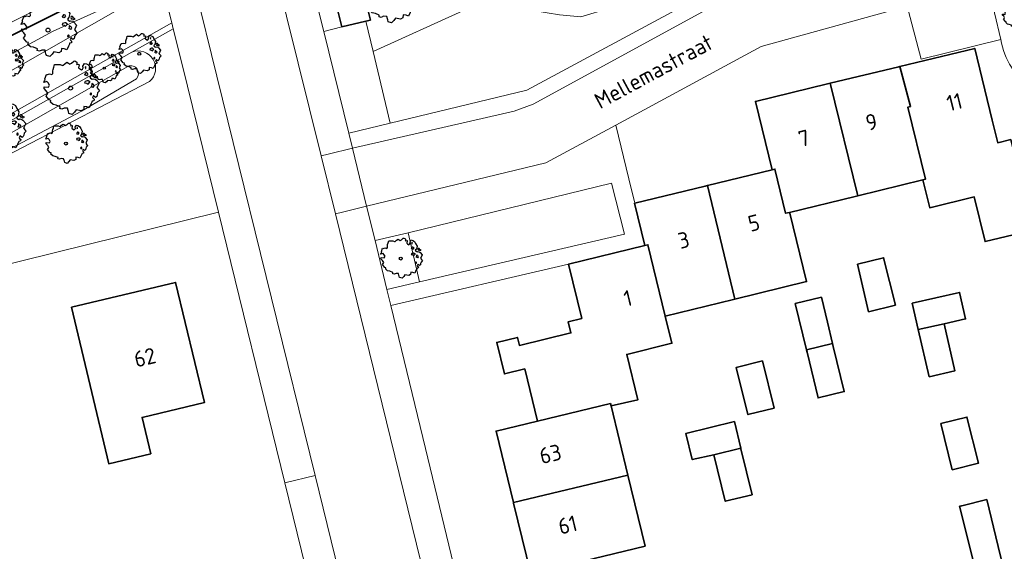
# Model space of a CAD drawing. Header units: metres. Extents: x 152391 to 157968, y 462336 to 467280.
# Tile 684 of 736: x 157135 to 157218, y 464391 to 464436. Entities that reach past the tile are written whole.
import ezdxf
from ezdxf.enums import TextEntityAlignment as Align

# ---------------------------------------------------------------- set-up
doc = ezdxf.new("R2010")
doc.units = ezdxf.units.M
doc.header["$LTSCALE"] = 0.75
doc.layers.get('0').update_dxf_attribs({"lineweight": 25})
for name, color, linetype, lineweight in [('B-GV-GR-BOOM-S', 252, 'Continuous', 25), ('B-WE-GK-BESCHOEIING-G', 251, 'GK-BESCHOEIING', 35), ('B-WE-GR-BEPLANTING_CULTUUR_BODEMBEDEKKER-GV', 251, 'Continuous', 18), ('B-WE-GR-BEPLANTING_CULTUUR_BOSPLANTSOEN-GV', 251, 'Continuous', 18), ('B-WE-OG-BEBOUWING-GV', 6, 'Continuous', 35), ('B-WE-OG-BEBOUWING-T18', 1, 'Continuous', 18), ('B-WE-OG-TERREIN_CULTUURSCHEIDING-GV', 251, 'Continuous', 18), ('B-WE-OG-TOPOGRAFIE-T18', 1, 'Continuous', 18), ('B-WE-OG-WATER-GV', 251, 'Continuous', 18), ('B-WE-OG-WATER_SLOOT-GV', 251, 'Continuous', 18), ('B-WE-VH-VERHARDING_ASFALT-GV', 251, 'Continuous', 18), ('B-WE-VH-VERHARDING_BETONSTRAATSTEEN-GV', 251, 'Continuous', 18), ('B-WE-VH-VERHARDING_STRAATBAKSTEEN-GV', 251, 'Continuous', 18), ('B-WE-VH-VERHARDING_TEGEL-GV', 251, 'Continuous', 18)]:
    doc.layers.add(name, color=color, linetype=linetype, lineweight=lineweight)
doc.styles.add('NLCS-ISO-M750-T18', font='NLCS-ISO.ttf', dxfattribs={"height": 1.35})
doc.linetypes.add('GK-BESCHOEIING', pattern='A,30,-5,[1,NLCS.SHX,S=1,R=0,X=0,Y=0],-5', length=40)

# ---------------------------------------------------------------- blocks, each defined once
blk = doc.blocks.new('SGR-BOOM_21_30')
at = {"linetype": 'Continuous'}
for p, q in [((0.065, 1.581), (0.205, 1.712)), ((0.205, 1.712), (0.263, 1.729)), ((0.263, 1.729), (0.333, 1.696)), ((0.333, 1.696), (0.391, 1.647)), ((-1.633, 0.579), (-1.528, 0.875)), ((-1.528, 0.875), (-1.458, 0.858)), ((-1.458, 0.858), (-1.342, 0.908)), ((-1.342, 0.908), (-1.179, 0.858)), ((-1.179, 0.858), (-1.121, 0.924)), ((-1.133, 1.088), (-1.109, 1.187)), ((-1.121, 0.924), (-1.133, 1.088)), ((-1.109, 1.187), (-1.051, 1.335)), ((-1.051, 1.335), (-1.016, 1.499)), ((-1.016, 1.499), (-0.668, 1.499)), ((-0.668, 1.499), (-0.516, 1.433)), ((-0.516, 1.433), (-0.47, 1.45)), ((-0.47, 1.45), (-0.365, 1.548)), ((-0.365, 1.548), (-0.226, 1.647)), ((-0.226, 1.647), (-0.133, 1.581)), ((-0.133, 1.581), (-0.063, 1.515)), ((-0.063, 1.515), (0.065, 1.581)), ((0.402, 1.532), (0.379, 1.499)), ((0.379, 1.499), (0.53, 1.515)), ((0.391, 1.647), (0.402, 1.532)), ((0.542, 1.483), (0.507, 1.285)), ((0.507, 1.285), (0.565, 1.236)), ((0.53, 1.515), (0.542, 1.483)), ((0.565, 1.236), (0.693, 1.154)), ((0.693, 1.154), (0.751, 1.203)), ((0.751, 1.203), (0.798, 1.285)), ((0.786, 1.4), (0.891, 1.565)), ((0.798, 1.285), (0.786, 1.4)), ((0.891, 1.565), (1.019, 1.532)), ((0.937, 0.908), (0.891, 0.875)), ((0.891, 0.875), (0.926, 0.825)), ((0.972, 1.368), (0.926, 1.335)), ((0.926, 1.335), (0.949, 1.253)), ((0.926, 0.825), (0.984, 0.842)), ((0.972, 0.973), (0.937, 0.908)), ((0.949, 1.253), (0.961, 1.236)), ((0.961, 1.269), (0.972, 1.368)), ((1.03, 0.973), (0.972, 0.973)), ((0.984, 0.842), (1.03, 0.776)), ((1.019, 1.532), (1.158, 1.45)), ((1.077, 0.94), (1.03, 0.973)), ((1.03, 0.776), (1.077, 0.842)), ((1.124, 0.875), (1.077, 0.94)), ((1.077, 0.842), (1.124, 0.875)), ((1.158, 1.45), (1.251, 1.269)), ((1.251, 1.269), (1.379, 1.055)), ((1.379, 1.055), (1.321, 0.793)), ((1.472, 0.858), (1.438, 0.809)), ((1.542, 0.858), (1.472, 0.858)), ((1.624, 0.76), (1.542, 0.858)), ((-1.703, 0.365), (-1.656, 0.48)), ((-1.493, 0.415), (-1.703, 0.365)), ((-1.679, -0.029), (-1.668, 0.086)), ((-1.668, 0.086), (-1.389, 0.07)), ((-1.656, 0.48), (-1.598, 0.53)), ((-1.598, 0.53), (-1.633, 0.579)), ((-1.423, 0.333), (-1.493, 0.415)), ((-1.33, 0.185), (-1.423, 0.333)), ((-1.389, 0.07), (-1.33, 0.185)), ((0.926, 0.415), (0.891, 0.333)), ((0.891, 0.333), (1.03, 0.316)), ((1.054, 0.464), (0.926, 0.415)), ((1.03, 0.316), (1.112, 0.251)), ((1.112, 0.464), (1.054, 0.464)), ((1.217, 0.398), (1.112, 0.464)), ((1.112, 0.251), (1.205, 0.365)), ((1.205, 0.365), (1.24, 0.415)), ((1.321, 0.793), (1.228, 0.694)), ((1.228, 0.694), (1.275, 0.628)), ((1.275, 0.628), (1.379, 0.563)), ((1.344, 0.185), (1.31, 0.103)), ((1.434, 0.049), (1.31, 0.103)), ((1.356, 0.3), (1.344, 0.234)), ((1.344, 0.234), (1.344, 0.185)), ((1.426, 0.234), (1.356, 0.3)), ((1.379, 0.563), (1.438, 0.595)), ((1.472, 0.201), (1.426, 0.234)), ((1.434, 0.049), (1.507, 0.136)), ((1.438, 0.809), (1.461, 0.743)), ((1.438, 0.595), (1.565, 0.563)), ((1.461, 0.743), (1.531, 0.694)), ((1.507, 0.136), (1.472, 0.201)), ((1.531, 0.727), (1.635, 0.678)), ((1.531, 0.694), (1.542, 0.727)), ((1.565, 0.563), (1.635, 0.513)), ((1.728, 0.71), (1.624, 0.76)), ((1.635, 0.678), (1.728, 0.71)), ((1.635, 0.513), (1.81, 0.316)), ((1.717, 0.103), (1.67, 0.037)), ((1.67, 0.037), (1.763, -0.094)), ((1.81, 0.316), (1.717, 0.103)), ((-1.54, -0.177), (-1.679, -0.029)), ((-1.551, -0.505), (-1.493, -0.423)), ((-1.354, -0.752), (-1.551, -0.505)), ((-1.435, -0.324), (-1.54, -0.177)), ((-1.493, -0.423), (-1.435, -0.324)), ((-1.249, -0.784), (-1.354, -0.752)), ((-1.272, -0.899), (-1.249, -0.784)), ((1.286, -0.292), (1.24, -0.357)), ((1.24, -0.357), (1.251, -0.423)), ((1.263, -0.423), (1.333, -0.407)), ((1.333, -0.341), (1.286, -0.292)), ((1.333, -0.407), (1.333, -0.341)), ((1.484, -0.801), (1.368, -0.834)), ((1.461, -0.472), (1.391, -0.587)), ((1.391, -0.587), (1.426, -0.637)), ((1.426, -0.637), (1.496, -0.702)), ((1.577, -0.587), (1.461, -0.472)), ((1.496, -0.702), (1.484, -0.801)), ((1.658, -0.522), (1.577, -0.587)), ((1.682, -0.423), (1.658, -0.522)), ((1.717, -0.308), (1.682, -0.423)), ((1.845, -0.177), (1.717, -0.308)), ((1.763, -0.094), (1.845, -0.177)), ((-1.109, -1.047), (-1.272, -0.899)), ((-0.912, -1.08), (-1.109, -1.047)), ((-0.668, -1.179), (-0.912, -1.08)), ((-0.679, -1.294), (-0.668, -1.179)), ((-0.551, -1.326), (-0.679, -1.294)), ((-0.4, -1.261), (-0.551, -1.326)), ((-0.191, -1.277), (-0.4, -1.261)), ((-0.156, -1.425), (-0.191, -1.277)), ((-0.133, -1.491), (-0.156, -1.425)), ((-0.098, -1.606), (-0.133, -1.491)), ((0.112, -1.671), (-0.098, -1.606)), ((0.251, -1.524), (0.112, -1.671)), ((0.356, -1.376), (0.251, -1.524)), ((0.682, -1.441), (0.356, -1.376)), ((0.833, -1.359), (0.682, -1.441)), ((0.844, -1.162), (0.833, -1.359)), ((1.03, -1.179), (0.844, -1.162)), ((1.182, -1.244), (1.03, -1.179)), ((1.286, -1.014), (1.182, -1.244)), ((1.356, -0.883), (1.286, -1.014)), ((1.368, -0.834), (1.356, -0.883))]:
    blk.add_line(p, q, dxfattribs=at)
blk.add_circle((0, 0), 0.126, dxfattribs=at)
blk = doc.blocks.new('SGR-BOOM_31_50')
at = {"linetype": 'Continuous'}
for p, q in [((-1.479, 1.582), (-1.402, 1.78)), ((-1.402, 1.78), (-1.355, 1.999)), ((-1.355, 1.999), (-0.89, 1.999)), ((-0.89, 1.999), (-0.688, 1.911)), ((-0.688, 1.911), (-0.626, 1.933)), ((-0.626, 1.933), (-0.487, 2.064)), ((-0.487, 2.064), (-0.301, 2.196)), ((-0.301, 2.196), (-0.177, 2.108)), ((-0.177, 2.108), (-0.084, 2.02)), ((-0.084, 2.02), (0.087, 2.108)), ((0.087, 2.108), (0.273, 2.283)), ((0.273, 2.283), (0.351, 2.305)), ((0.351, 2.305), (0.444, 2.261)), ((0.444, 2.261), (0.521, 2.196)), ((0.537, 2.042), (0.506, 1.999)), ((0.506, 1.999), (0.707, 2.02)), ((0.521, 2.196), (0.537, 2.042)), ((0.723, 1.977), (0.676, 1.714)), ((0.676, 1.714), (0.754, 1.648)), ((0.707, 2.02), (0.723, 1.977)), ((1.002, 1.604), (1.064, 1.714)), ((1.048, 1.867), (1.188, 2.086)), ((1.064, 1.714), (1.048, 1.867)), ((1.188, 2.086), (1.358, 2.042)), ((1.296, 1.823), (1.234, 1.78)), ((1.234, 1.78), (1.265, 1.67)), ((1.265, 1.67), (1.281, 1.648)), ((1.281, 1.692), (1.296, 1.823)), ((1.358, 2.042), (1.545, 1.933)), ((1.545, 1.933), (1.669, 1.692)), ((1.669, 1.692), (1.839, 1.407)), ((-2.177, 0.772), (-2.038, 1.166)), ((-2.038, 1.166), (-1.944, 1.144)), ((-1.944, 1.144), (-1.789, 1.21)), ((-1.789, 1.21), (-1.572, 1.144)), ((-1.572, 1.144), (-1.495, 1.232)), ((-1.51, 1.451), (-1.479, 1.582)), ((-1.495, 1.232), (-1.51, 1.451)), ((0.754, 1.648), (0.924, 1.539)), ((0.924, 1.539), (1.002, 1.604)), ((1.25, 1.21), (1.188, 1.166)), ((1.188, 1.166), (1.234, 1.101)), ((1.234, 1.101), (1.312, 1.122)), ((1.296, 1.298), (1.25, 1.21)), ((1.374, 1.298), (1.296, 1.298)), ((1.312, 1.122), (1.374, 1.035)), ((1.436, 1.254), (1.374, 1.298)), ((1.374, 1.035), (1.436, 1.122)), ((1.498, 1.166), (1.436, 1.254)), ((1.436, 1.122), (1.498, 1.166)), ((1.762, 1.057), (1.638, 0.925)), ((1.638, 0.925), (1.7, 0.838)), ((1.7, 0.838), (1.839, 0.75)), ((1.839, 1.407), (1.762, 1.057)), ((1.963, 1.144), (1.917, 1.079)), ((1.917, 1.079), (1.948, 0.991)), ((1.948, 0.991), (2.041, 0.925)), ((2.056, 1.144), (1.963, 1.144)), ((2.041, 0.969), (2.18, 0.903)), ((2.041, 0.925), (2.056, 0.969)), ((2.165, 1.013), (2.056, 1.144)), ((2.304, 0.947), (2.165, 1.013)), ((2.18, 0.903), (2.304, 0.947)), ((-2.27, 0.487), (-2.208, 0.641)), ((-1.991, 0.553), (-2.27, 0.487)), ((-2.239, -0.038), (-2.224, 0.115)), ((-2.224, 0.115), (-1.851, 0.093)), ((-2.208, 0.641), (-2.131, 0.706)), ((-2.131, 0.706), (-2.177, 0.772)), ((-1.898, 0.444), (-1.991, 0.553)), ((-1.774, 0.246), (-1.898, 0.444)), ((-1.851, 0.093), (-1.774, 0.246)), ((1.234, 0.553), (1.188, 0.444)), ((1.188, 0.444), (1.374, 0.422)), ((1.405, 0.619), (1.234, 0.553)), ((1.374, 0.422), (1.483, 0.334)), ((1.483, 0.619), (1.405, 0.619)), ((1.622, 0.531), (1.483, 0.619)), ((1.483, 0.334), (1.607, 0.487)), ((1.607, 0.487), (1.653, 0.553)), ((1.793, 0.246), (1.746, 0.137)), ((1.911, 0.065), (1.746, 0.137)), ((1.808, 0.4), (1.793, 0.312)), ((1.793, 0.312), (1.793, 0.246)), ((1.901, 0.312), (1.808, 0.4)), ((1.839, 0.75), (1.917, 0.794)), ((1.963, 0.268), (1.901, 0.312)), ((1.911, 0.065), (2.01, 0.181)), ((1.917, 0.794), (2.087, 0.75)), ((2.01, 0.181), (1.963, 0.268)), ((2.087, 0.75), (2.18, 0.684)), ((2.18, 0.684), (2.413, 0.422)), ((2.289, 0.137), (2.227, 0.049)), ((2.227, 0.049), (2.351, -0.126)), ((2.413, 0.422), (2.289, 0.137)), ((-2.053, -0.235), (-2.239, -0.038)), ((-2.069, -0.673), (-1.991, -0.564)), ((-1.805, -1.002), (-2.069, -0.673)), ((-1.913, -0.433), (-2.053, -0.235)), ((-1.991, -0.564), (-1.913, -0.433)), ((1.715, -0.389), (1.653, -0.476)), ((1.653, -0.476), (1.669, -0.564)), ((1.684, -0.564), (1.777, -0.542)), ((1.777, -0.454), (1.715, -0.389)), ((1.777, -0.542), (1.777, -0.454)), ((1.948, -0.63), (1.855, -0.783)), ((1.855, -0.783), (1.901, -0.849)), ((2.103, -0.783), (1.948, -0.63)), ((2.211, -0.695), (2.103, -0.783)), ((2.242, -0.564), (2.211, -0.695)), ((2.289, -0.411), (2.242, -0.564)), ((2.459, -0.235), (2.289, -0.411)), ((2.351, -0.126), (2.459, -0.235)), ((-1.665, -1.046), (-1.805, -1.002)), ((-1.696, -1.199), (-1.665, -1.046)), ((-1.479, -1.396), (-1.696, -1.199)), ((-1.216, -1.44), (-1.479, -1.396)), ((-0.89, -1.571), (-1.216, -1.44)), ((-0.906, -1.725), (-0.89, -1.571)), ((1.126, -1.55), (1.11, -1.812)), ((1.374, -1.571), (1.126, -1.55)), ((1.576, -1.659), (1.374, -1.571)), ((1.715, -1.352), (1.576, -1.659)), ((1.808, -1.177), (1.715, -1.352)), ((1.824, -1.112), (1.808, -1.177)), ((1.979, -1.068), (1.824, -1.112)), ((1.901, -0.849), (1.994, -0.936)), ((1.994, -0.936), (1.979, -1.068)), ((-0.735, -1.769), (-0.906, -1.725)), ((-0.533, -1.681), (-0.735, -1.769)), ((-0.254, -1.703), (-0.533, -1.681)), ((-0.208, -1.9), (-0.254, -1.703)), ((-0.177, -1.988), (-0.208, -1.9)), ((-0.13, -2.141), (-0.177, -1.988)), ((0.149, -2.229), (-0.13, -2.141)), ((0.335, -2.031), (0.149, -2.229)), ((0.475, -1.834), (0.335, -2.031)), ((0.909, -1.922), (0.475, -1.834)), ((1.11, -1.812), (0.909, -1.922))]:
    blk.add_line(p, q, dxfattribs=at)
blk.add_circle((0, 0), 0.169, dxfattribs=at)
blk = doc.blocks.new('SGR-BOOM_0_20')
at = {"linetype": 'Continuous'}
for p, q in [((-0.85, 0.816), (-0.832, 0.89)), ((-0.832, 0.89), (-0.788, 1.001)), ((-0.788, 1.001), (-0.762, 1.124)), ((-0.762, 1.124), (-0.501, 1.124)), ((-0.501, 1.124), (-0.387, 1.075)), ((-0.387, 1.075), (-0.352, 1.087)), ((-0.352, 1.087), (-0.274, 1.161)), ((-0.274, 1.161), (-0.169, 1.235)), ((-0.169, 1.235), (-0.099, 1.186)), ((-0.099, 1.186), (-0.047, 1.137)), ((-0.047, 1.137), (0.049, 1.186)), ((0.049, 1.186), (0.154, 1.284)), ((0.154, 1.284), (0.197, 1.297)), ((0.197, 1.297), (0.25, 1.272)), ((0.25, 1.272), (0.293, 1.235)), ((0.302, 1.149), (0.284, 1.124)), ((0.284, 1.124), (0.398, 1.137)), ((0.293, 1.235), (0.302, 1.149)), ((0.407, 1.112), (0.38, 0.964)), ((0.38, 0.964), (0.424, 0.927)), ((0.398, 1.137), (0.407, 1.112)), ((0.424, 0.927), (0.52, 0.865)), ((0.52, 0.865), (0.564, 0.902)), ((0.564, 0.902), (0.598, 0.964)), ((0.59, 1.05), (0.668, 1.173)), ((0.598, 0.964), (0.59, 1.05)), ((0.668, 1.173), (0.764, 1.149)), ((0.729, 1.026), (0.694, 1.001)), ((0.694, 1.001), (0.712, 0.939)), ((0.712, 0.939), (0.721, 0.927)), ((0.721, 0.952), (0.729, 1.026)), ((0.764, 1.149), (0.869, 1.087)), ((0.869, 1.087), (0.939, 0.952)), ((0.939, 0.952), (1.035, 0.792)), ((-1.277, 0.274), (-1.242, 0.36)), ((-1.12, 0.311), (-1.277, 0.274)), ((-1.259, -0.022), (-1.251, 0.065)), ((-1.251, 0.065), (-1.041, 0.052)), ((-1.242, 0.36), (-1.198, 0.397)), ((-1.225, 0.434), (-1.146, 0.656)), ((-1.198, 0.397), (-1.225, 0.434)), ((-1.146, 0.656), (-1.094, 0.644)), ((-1.068, 0.249), (-1.12, 0.311)), ((-1.094, 0.644), (-1.007, 0.681)), ((-0.998, 0.139), (-1.068, 0.249)), ((-1.041, 0.052), (-0.998, 0.139)), ((-1.007, 0.681), (-0.884, 0.644)), ((-0.884, 0.644), (-0.841, 0.693)), ((-0.841, 0.693), (-0.85, 0.816)), ((0.703, 0.681), (0.668, 0.656)), ((0.668, 0.656), (0.694, 0.619)), ((0.694, 0.311), (0.668, 0.249)), ((0.668, 0.249), (0.773, 0.237)), ((0.694, 0.619), (0.738, 0.631)), ((0.79, 0.348), (0.694, 0.311)), ((0.729, 0.73), (0.703, 0.681)), ((0.773, 0.73), (0.729, 0.73)), ((0.738, 0.631), (0.773, 0.582)), ((0.808, 0.705), (0.773, 0.73)), ((0.773, 0.582), (0.808, 0.631)), ((0.773, 0.237), (0.834, 0.188)), ((0.834, 0.348), (0.79, 0.348)), ((0.843, 0.656), (0.808, 0.705)), ((0.808, 0.631), (0.843, 0.656)), ((0.912, 0.299), (0.834, 0.348)), ((0.834, 0.188), (0.904, 0.274)), ((0.904, 0.274), (0.93, 0.311)), ((0.991, 0.594), (0.921, 0.521)), ((0.921, 0.521), (0.956, 0.471)), ((0.956, 0.471), (1.035, 0.422)), ((1.008, 0.139), (0.982, 0.077)), ((1.075, 0.037), (0.982, 0.077)), ((1.035, 0.792), (0.991, 0.594)), ((1.017, 0.225), (1.008, 0.176)), ((1.008, 0.176), (1.008, 0.139)), ((1.069, 0.176), (1.017, 0.225)), ((1.035, 0.422), (1.078, 0.447)), ((1.104, 0.151), (1.069, 0.176)), ((1.075, 0.037), (1.13, 0.102)), ((1.104, 0.644), (1.078, 0.607)), ((1.078, 0.607), (1.096, 0.557)), ((1.078, 0.447), (1.174, 0.422)), ((1.096, 0.557), (1.148, 0.521)), ((1.157, 0.644), (1.104, 0.644)), ((1.13, 0.102), (1.104, 0.151)), ((1.148, 0.545), (1.226, 0.508)), ((1.148, 0.521), (1.157, 0.545)), ((1.218, 0.57), (1.157, 0.644)), ((1.174, 0.422), (1.226, 0.385)), ((1.296, 0.533), (1.218, 0.57)), ((1.226, 0.508), (1.296, 0.533)), ((1.226, 0.385), (1.357, 0.237)), ((1.287, 0.077), (1.253, 0.028)), ((1.253, 0.028), (1.322, -0.071)), ((1.357, 0.237), (1.287, 0.077)), ((-1.155, -0.132), (-1.259, -0.022)), ((-1.164, -0.379), (-1.12, -0.317)), ((-1.015, -0.564), (-1.164, -0.379)), ((-1.076, -0.243), (-1.155, -0.132)), ((-1.12, -0.317), (-1.076, -0.243)), ((-0.937, -0.588), (-1.015, -0.564)), ((-0.954, -0.675), (-0.937, -0.588)), ((-0.832, -0.785), (-0.954, -0.675)), ((-0.684, -0.81), (-0.832, -0.785)), ((-0.501, -0.884), (-0.684, -0.81)), ((0.965, -0.761), (0.886, -0.933)), ((0.965, -0.219), (0.93, -0.268)), ((0.93, -0.268), (0.939, -0.317)), ((0.947, -0.317), (1, -0.305)), ((1, -0.256), (0.965, -0.219)), ((1.017, -0.662), (0.965, -0.761)), ((1, -0.305), (1, -0.256)), ((1.026, -0.625), (1.017, -0.662)), ((1.113, -0.601), (1.026, -0.625)), ((1.096, -0.354), (1.043, -0.44)), ((1.043, -0.44), (1.069, -0.477)), ((1.069, -0.477), (1.122, -0.527)), ((1.183, -0.44), (1.096, -0.354)), ((1.122, -0.527), (1.113, -0.601)), ((1.244, -0.391), (1.183, -0.44)), ((1.261, -0.317), (1.244, -0.391)), ((1.287, -0.231), (1.261, -0.317)), ((1.383, -0.132), (1.287, -0.231)), ((1.322, -0.071), (1.383, -0.132)), ((-0.509, -0.97), (-0.501, -0.884)), ((-0.413, -0.995), (-0.509, -0.97)), ((-0.3, -0.946), (-0.413, -0.995)), ((-0.143, -0.958), (-0.3, -0.946)), ((-0.117, -1.069), (-0.143, -0.958)), ((-0.099, -1.118), (-0.117, -1.069)), ((-0.073, -1.204), (-0.099, -1.118)), ((0.084, -1.254), (-0.073, -1.204)), ((0.188, -1.143), (0.084, -1.254)), ((0.267, -1.032), (0.188, -1.143)), ((0.511, -1.081), (0.267, -1.032)), ((0.625, -1.019), (0.511, -1.081)), ((0.633, -0.872), (0.625, -1.019)), ((0.773, -0.884), (0.633, -0.872)), ((0.886, -0.933), (0.773, -0.884))]:
    blk.add_line(p, q, dxfattribs=at)
blk.add_circle((0, 0), 0.0948, dxfattribs=at)

msp = doc.modelspace()

# ---------------------------------------------------------------- linework, layer by layer
at = {"layer": 'B-WE-GK-BESCHOEIING-G'}
msp.add_lwpolyline([(157142.244, 464438.447), (157129.307, 464431.97), (157094.089, 464411.99), (157062.564, 464394.553), (157044.493, 464384.6)], dxfattribs=at)
at = {"layer": 'B-WE-GR-BEPLANTING_CULTUUR_BODEMBEDEKKER-GV'}
msp.add_lwpolyline([(157168.031, 464417.86), (157165.23, 464417.216), (157166.233, 464413.076), (157168.996, 464413.72)], close=True, dxfattribs=at)
at = {"layer": 'B-WE-GR-BEPLANTING_CULTUUR_BOSPLANTSOEN-GV'}
for points in [[(157218.83, 464455.836), (157222.859, 464456.854), (157220.315, 464464.472), (157212.253, 464460.108), (157208.892, 464453.643), (157206.224, 464450.198), (157203.691, 464446.835), (157202.511, 464445.395), (157200.995, 464444.571), (157196.869, 464443.561), (157192.218, 464441.624), (157189.732, 464439.675), (157187.543, 464438.403), (157185.057, 464436.857), (157182.604, 464436.112), (157180.809, 464436.302), (157178.742, 464436.643), (157176.582, 464437.005), (157172.641, 464436.629), (157165.062, 464433.198), (157166.505, 464427.129), (157178.061, 464429.938), (157196.578, 464439.917), (157215.557, 464444.693)], [(157159.952, 464438.706), (157160.894, 464434.899), (157162.424, 464435.268), (157161.844, 464437.669)], [(157164.254, 464438.251), (157164.834, 464435.85), (157164.454, 464435.758), (157165.062, 464433.198), (157172.641, 464436.629)], [(157042.267, 464377.071), (157042.977, 464374.16), (157044.757, 464366.861), (157064.035, 464371.588), (157062.845, 464376.454), (157082.248, 464381.095), (157080.886, 464386.469), (157113.456, 464394.488), (157112.918, 464403.959), (157133.905, 464409.175), (157132.516, 464414.788), (157151.989, 464419.619), (157148.923, 464432.086), (157148.179, 464435.114), (157144.675, 464433.134)], [(157146.168, 464430.656), (157128.253, 464421.359), (157116.525, 464414.004), (157109.215, 464410.166), (157106.515, 464408.384), (157104.027, 464407.016), (157102.201, 464406.145), (157095.586, 464403.073), (157085.421, 464397.008), (157076.337, 464391.674), (157066.337, 464386.857), (157061.575, 464384.386), (157046.386, 464376.39)]]:
    msp.add_lwpolyline(points, dxfattribs=at)
msp.add_lwpolyline([(157144.675, 464433.134, -0.853816), (157146.168, 464430.656)], format="xyb", dxfattribs=at)
at = {"layer": 'B-WE-OG-BEBOUWING-GV'}
for points in [[(157162.424, 464435.268), (157164.454, 464435.758), (157164.834, 464435.85), (157164.254, 464438.251), (157161.844, 464437.669)], [(157219.146, 464417.712), (157219.11, 464417.858), (157225.217, 464419.347), (157225.18, 464419.499), (157228.272, 464420.254), (157227.063, 464425.209), (157223.965, 464424.453), (157223.64, 464425.812), (157219.187, 464424.726), (157218.937, 464425.751), (157217.841, 464425.483), (157217.376, 464427.388), (157215.895, 464433.46), (157209.579, 464431.915), (157210.475, 464428.545), (157210.236, 464428.487), (157211.723, 464422.4), (157211.523, 464422.351), (157212.1, 464419.986), (157215.859, 464420.903), (157216.778, 464417.135)], [(157203.684, 464430.523), (157206.03, 464421.01), (157211.523, 464422.351), (157211.723, 464422.4), (157210.236, 464428.487), (157210.475, 464428.545), (157209.579, 464431.915), (157209.492, 464431.894)], [(157206.03, 464421.01), (157203.684, 464430.523), (157203.467, 464430.472), (157197.367, 464428.983), (157198.778, 464423.201), (157199.008, 464423.257), (157199.92, 464419.519), (157200.26, 464419.602), (157205.793, 464420.952)], [(157193.316, 464421.868), (157195.637, 464412.275), (157201.688, 464413.752), (157200.28, 464419.52), (157200.26, 464419.602), (157199.92, 464419.519), (157199.008, 464423.257), (157198.778, 464423.201)], [(157195.637, 464412.275), (157193.316, 464421.868), (157193.118, 464421.82), (157187.165, 464420.367), (157187.159, 464420.366), (157188.027, 464416.808), (157188.279, 464416.869), (157189.75, 464410.839), (157195.517, 464412.246)], [(157188.027, 464416.808), (157181.576, 464415.234), (157182.697, 464410.642), (157181.549, 464410.362), (157181.781, 464409.413), (157177.429, 464408.351), (157177.264, 464409.032), (157175.516, 464408.606), (157176.159, 464405.953), (157177.87, 464406.37), (157178.944, 464401.964), (157185.117, 464403.442), (157185.165, 464403.242), (157187.438, 464403.766), (157186.502, 464407.602), (157190.313, 464408.532), (157189.75, 464410.839), (157188.279, 464416.869)], [(157206.916, 464411.192), (157209.201, 464411.767), (157208.193, 464415.763), (157205.995, 464415.209)], [(157139.571, 464411.576), (157142.733, 464398.356), (157146.281, 464399.205), (157145.547, 464402.273), (157150.805, 464403.531), (157148.377, 464413.682)], [(157211.126, 464409.688), (157213.32, 464410.19), (157215.128, 464410.602), (157214.62, 464412.828), (157210.618, 464411.914)], [(157201.675, 464407.988), (157203.886, 464408.514), (157203.45, 464410.319), (157202.941, 464412.427), (157200.732, 464411.894)], [(157212.034, 464405.711), (157214.228, 464406.212), (157213.32, 464410.19), (157211.126, 464409.688)], [(157203.886, 464408.514), (157201.675, 464407.988), (157201.726, 464407.776), (157202.657, 464403.92), (157204.867, 464404.453), (157203.943, 464408.278)], [(157198.944, 464403.045), (157197.959, 464407.047), (157195.751, 464406.503), (157196.735, 464402.512)], [(157176.931, 464395.066), (157186.578, 464397.396), (157185.165, 464403.242), (157185.117, 464403.442), (157178.944, 464401.964), (157175.454, 464401.118)], [(157193.862, 464399.117), (157196.134, 464399.682), (157195.589, 464401.923), (157191.491, 464400.925), (157192.032, 464398.702)], [(157213.025, 464401.746), (157213.996, 464397.848), (157216.212, 464398.401), (157215.241, 464402.299)], [(157197.094, 464395.739), (157196.147, 464399.629), (157196.134, 464399.682), (157193.862, 464399.117), (157194.818, 464395.185)], [(157186.578, 464397.396), (157176.931, 464395.066), (157176.939, 464395.033), (157178.399, 464389.05), (157188.04, 464391.403)], [(157216.135, 464388.706), (157216.255, 464388.736), (157218.381, 464389.267), (157218.352, 464389.383), (157217.874, 464391.349), (157216.91, 464395.32), (157214.801, 464394.806), (157214.623, 464394.762)]]:
    msp.add_lwpolyline(points, close=True, dxfattribs=at)
at = {"layer": 'B-WE-OG-TERREIN_CULTUURSCHEIDING-GV'}
for points in [[(157092.521, 464407.962), (157110.022, 464417.626), (157147.254, 464438.875), (157146.256, 464440.421), (157144.409, 464437.825), (157138.034, 464434.928), (157130.303, 464430.738), (157124.3, 464426.646), (157098.432, 464411.787), (157092.477, 464409.212), (157082.134, 464403.12), (157068.78, 464396.619), (157045.083, 464383.528), (157025.929, 464372.947), (157026.336, 464372.293), (157029.81, 464374.065), (157062.171, 464391.701), (157079.819, 464401.214)], [(157042.145, 464377.573), (157042.267, 464377.071), (157045.073, 464378.573), (157063.145, 464388.245), (157111.76, 464414.53), (157144.675, 464433.134), (157148.179, 464435.114), (157148.055, 464435.618), (157111.518, 464414.968), (157093.733, 464405.352), (157062.908, 464388.685)]]:
    msp.add_lwpolyline(points, close=True, dxfattribs=at)
at = {"layer": 'B-WE-OG-WATER-GV'}
msp.add_lwpolyline([(157144.344, 464431.939), (157126.922, 464422.03), (157114.814, 464415.245), (157108.375, 464412.051), (157105.554, 464410.092), (157103.185, 464408.663), (157094.201, 464404.221), (157076.37, 464394.293), (157065.854, 464388.708), (157045.742, 464378.184), (157046.191, 464376.933), (157065.623, 464386.896), (157074.968, 464391.631), (157076.526, 464392.475), (157095.111, 464403.197), (157106.641, 464409.007), (157108.954, 464410.675), (157116.144, 464414.514), (157127.868, 464421.542), (157140.42, 464428.142), (157145.063, 464430.884)], dxfattribs=at)
msp.add_lwpolyline([(157145.063, 464430.884, 0.81834), (157144.344, 464431.939)], format="xyb", dxfattribs=at)
at = {"layer": 'B-WE-OG-WATER_SLOOT-GV'}
for points in [[(157142.244, 464438.447), (157145.989, 464440.454), (157145.767, 464441.329), (157128.845, 464432.857), (157111.88, 464423.258), (157093.625, 464412.876), (157062.08, 464395.428), (157044.01, 464385.476), (157044.493, 464384.6), (157062.564, 464394.553), (157094.089, 464411.99), (157129.307, 464431.97)], [(157146.256, 464440.421), (157142.36, 464438.237), (157142.244, 464438.447), (157129.307, 464431.97), (157094.089, 464411.99), (157062.564, 464394.553), (157044.493, 464384.6), (157045.083, 464383.528), (157068.78, 464396.619), (157082.134, 464403.12), (157092.477, 464409.212), (157098.432, 464411.787), (157124.3, 464426.646), (157130.303, 464430.738), (157138.034, 464434.928), (157144.409, 464437.825)]]:
    msp.add_lwpolyline(points, close=True, dxfattribs=at)
for points in [[(157144.675, 464433.134), (157111.76, 464414.53), (157063.145, 464388.245), (157045.073, 464378.573)], [(157145.063, 464430.884), (157140.42, 464428.142), (157127.868, 464421.542), (157116.144, 464414.514), (157108.954, 464410.675), (157106.641, 464409.007), (157095.111, 464403.197), (157076.526, 464392.475), (157074.968, 464391.631), (157065.623, 464386.896), (157046.191, 464376.933), (157045.742, 464378.184), (157065.854, 464388.708), (157076.37, 464394.293), (157094.201, 464404.221), (157103.185, 464408.663), (157105.554, 464410.092), (157108.375, 464412.051), (157114.814, 464415.245), (157126.922, 464422.03), (157144.344, 464431.939)], [(157046.386, 464376.39), (157061.575, 464384.386), (157066.337, 464386.857), (157076.337, 464391.674), (157085.421, 464397.008), (157095.586, 464403.073), (157102.201, 464406.145), (157104.027, 464407.016), (157106.515, 464408.384), (157109.215, 464410.166), (157116.525, 464414.004), (157128.253, 464421.359), (157146.168, 464430.656)]]:
    msp.add_lwpolyline(points, dxfattribs=at)
for points in [[(157146.168, 464430.656, 0.853816), (157144.675, 464433.134)], [(157144.344, 464431.939, -0.81834), (157145.063, 464430.884)]]:
    msp.add_lwpolyline(points, format="xyb", dxfattribs=at)
at = {"layer": 'B-WE-VH-VERHARDING_ASFALT-GV'}
msp.add_lwpolyline([(157200.97, 464260.379), (157199.881, 464264.491), (157180.785, 464342.548), (157179.58, 464347.36), (157177.929, 464354.089), (157176.737, 464358.947), (157166.905, 464399.018), (157161.885, 464419.478), (157160.684, 464424.379), (157155.803, 464444.053), (157149.113, 464442.342), (157160.17, 464397.36), (157168.548, 464363.088), (157172.831, 464345.558), (157177.6, 464325.943), (157179.124, 464319.746), (157182.462, 464306.174), (157183.893, 464300.36), (157187.183, 464286.987), (157188.572, 464281.339)], dxfattribs=at)
at = {"layer": 'B-WE-VH-VERHARDING_BETONSTRAATSTEEN-GV'}
for points in [[(157215.877, 464443.298), (157215.557, 464444.693), (157196.578, 464439.917), (157178.061, 464429.938), (157166.505, 464427.129), (157163.023, 464426.283), (157163.33, 464425.023), (157176.97, 464428.165), (157178.583, 464428.743), (157196.619, 464438.605)], [(157163.33, 464425.023), (157164.509, 464420.124), (157179.65, 464423.787), (157185.562, 464426.983), (157197.839, 464433.622), (157210.181, 464437.039), (157217.019, 464438.756), (157215.877, 464443.298), (157196.619, 464438.605), (157178.583, 464428.743), (157176.97, 464428.165)], [(157210.181, 464437.039), (157211.361, 464432.542), (157218.094, 464434.21), (157217.019, 464438.756)], [(157181.576, 464415.234), (157188.027, 464416.808), (157187.159, 464420.366), (157187.165, 464420.367), (157186.66, 464422.435), (157185.562, 464426.983), (157179.65, 464423.787), (157164.509, 464420.124), (157165.23, 464417.216), (157168.031, 464417.86), (157185.196, 464422.082), (157186.303, 464417.753), (157168.996, 464413.72), (157166.233, 464413.076), (157166.56, 464411.728)], [(157168.996, 464413.72), (157186.303, 464417.753), (157185.196, 464422.082), (157168.031, 464417.86)]]:
    msp.add_lwpolyline(points, close=True, dxfattribs=at)
at = {"layer": 'B-WE-VH-VERHARDING_STRAATBAKSTEEN-GV'}
for points in [[(157214.819, 464447.938), (157215.557, 464444.693), (157215.877, 464443.298), (157217.019, 464438.756), (157218.094, 464434.21)], [(156898.213, 464297.311), (157000, 464354.171), (157004.217, 464356.522), (157034.588, 464373.454), (157037.921, 464375.317), (157040.348, 464376.673), (157042.145, 464377.573), (157062.908, 464388.685), (157093.733, 464405.352), (157111.518, 464414.968), (157148.055, 464435.618), (157148, 464435.841), (157147.254, 464438.875), (157110.022, 464417.626), (157092.521, 464407.962), (157079.819, 464401.214), (157062.171, 464391.701), (157029.81, 464374.065), (157026.336, 464372.293), (157023.458, 464370.632), (157002.902, 464359.098), (157000, 464357.47), (156884.116, 464292.761)]]:
    msp.add_lwpolyline(points, dxfattribs=at)
msp.add_lwpolyline([(157218.094, 464434.21, 0.431296), (157225.625, 464429.172)], format="xyb", dxfattribs=at)
at = {"layer": 'B-WE-VH-VERHARDING_TEGEL-GV'}
for points in [[(157132.574, 464498.434), (157143.647, 464453.493), (157143.865, 464452.609), (157144.569, 464449.748), (157144.67, 464449.34), (157144.1, 464448.93), (157146.256, 464440.421), (157147.254, 464438.875), (157148, 464435.841), (157148.055, 464435.618), (157148.179, 464435.114), (157148.923, 464432.086), (157151.989, 464419.619), (157157.605, 464396.729), (157160.17, 464397.36), (157149.113, 464442.342), (157146.181, 464454.273), (157124.064, 464543.975)], [(157144.133, 464491.563), (157152.938, 464455.784), (157155.803, 464444.053), (157160.684, 464424.379), (157161.268, 464424.521), (157163.33, 464425.023), (157163.023, 464426.283), (157160.894, 464434.899), (157159.952, 464438.706)], [(157168.548, 464363.088), (157160.17, 464397.36), (157157.605, 464396.729), (157166.034, 464362.379)]]:
    msp.add_lwpolyline(points, dxfattribs=at)
for points in [[(157160.894, 464434.899), (157163.023, 464426.283), (157166.505, 464427.129), (157165.062, 464433.198), (157164.454, 464435.758), (157162.424, 464435.268)], [(157160.684, 464424.379), (157161.885, 464419.478), (157162.487, 464419.625), (157164.509, 464420.124), (157163.33, 464425.023), (157161.268, 464424.521)], [(157182.13, 464347.965), (157181.845, 464349.129), (157180.863, 464353.15), (157180.481, 464354.716), (157179.293, 464359.574), (157173.179, 464384.594), (157173.172, 464384.621), (157172.469, 464387.355), (157172.459, 464387.396), (157169.487, 464399.654), (157166.56, 464411.728), (157166.233, 464413.076), (157165.23, 464417.216), (157164.509, 464420.124), (157162.487, 464419.625), (157161.885, 464419.478), (157166.905, 464399.018), (157176.737, 464358.947), (157177.929, 464354.089), (157179.58, 464347.36), (157180.785, 464342.548), (157181.354, 464342.675), (157183.36, 464343.122), (157182.233, 464347.559)]]:
    msp.add_lwpolyline(points, close=True, dxfattribs=at)

# ---------------------------------------------------------------- block references
at = {"layer": 'B-GV-GR-BOOM-S', "transparency": 33554559}
for name, p in [('SGR-BOOM_31_50', (157166.476, 464437.849)), ('SGR-BOOM_31_50', (157137.6, 464435)), ('SGR-BOOM_0_20', (157219.5, 464436.3)), ('SGR-BOOM_21_30', (157145.3, 464433)), ('SGR-BOOM_0_20', (157134.16, 464432.2)), ('SGR-BOOM_0_20', (157142.349, 464431.789)), ('SGR-BOOM_31_50', (157139.5, 464430.1)), ('SGR-BOOM_31_50', (157133.3, 464426.7)), ('SGR-BOOM_21_30', (157139.109, 464425.415)), ('SGR-BOOM_21_30', (157167.4, 464415.7))]:
    msp.add_blockref(name, p, dxfattribs=at)

# ---------------------------------------------------------------- texts
at = {"layer": 'B-WE-OG-BEBOUWING-T18', "style": 'NLCS-ISO-M750-T18'}
for s, rotation, p in [('11', 13.8, (157214.187, 464428.924)), ('9', 13.3, (157207.173, 464427.237)), ('7', 13.7, (157201.473, 464425.868)), ('5', 13.7, (157197.24, 464418.708)), ('3', 13.7, (157191.307, 464417.261)), ('1', 13.7, (157186.593, 464412.341)), ('62', 13.5, (157145.78, 464407.344)), ('63', 13.7, (157180.044, 464399.181)), ('61', 13.7, (157181.505, 464393.193))]:
    msp.add_text(s, height=1.35, rotation=rotation, dxfattribs=at).set_placement(p, align=Align.MIDDLE)
at = {"layer": 'B-WE-OG-TOPOGRAFIE-T18', "style": 'NLCS-ISO-M750-T18'}
msp.add_text('Mellemastraat', height=1.35, rotation=28.4, dxfattribs=at).set_placement((157188.77, 464431.512), align=Align.MIDDLE)

doc.saveas('drawing.dxf')
